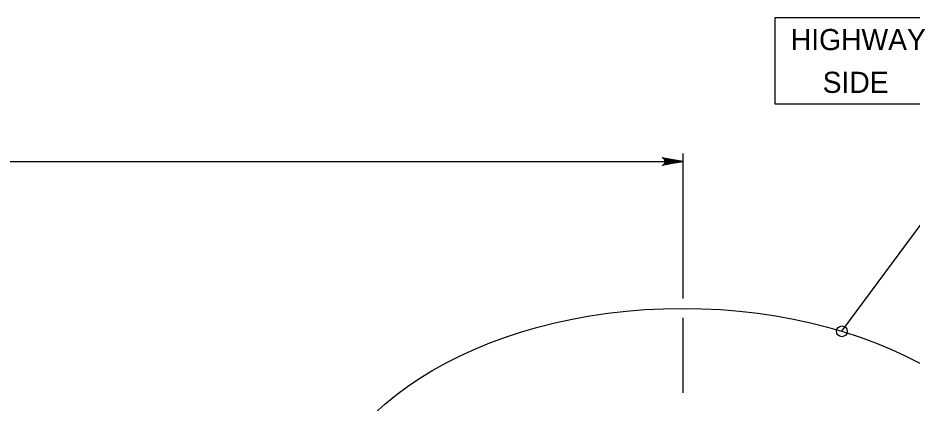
# Model space of a CAD drawing. Extents: x 636530 to 644067, y 294168 to 299122.
# Drawn here: x 640166.9 to 640293.8, y 294298.3 to 294353 of the extents above; entities that cross this region are included whole.
import ezdxf

# ---------------------------------------------------------------- set-up
doc = ezdxf.new("R2010")
doc.units = 0
doc.layers.add('1', color=7, linetype='Continuous')

msp = doc.modelspace()

# ---------------------------------------------------------------- linework, layer by layer
at = {"layer": '1'}
for p, q in [((640261.37, 294313.11), (640261.37, 294333.69)), ((639956.57, 294332.56), (640261.37, 294332.56)), ((640283.88, 294308.46), (640295.13, 294323.66)), ((640261.37, 294299.74), (640261.37, 294310.38))]:
    msp.add_line(p, q, dxfattribs=at)
msp.add_lwpolyline([(640274.36, 294340.77), (640298.74, 294340.77), (640298.74, 294352.96), (640274.36, 294352.96)], close=True, dxfattribs=at)
msp.add_lwpolyline([(640261.37, 294332.56), (640258.39, 294332), (640258.5, 294332.08), (640258.62, 294332.16), (640258.68, 294332.26), (640258.74, 294332.36), (640258.75, 294332.46), (640258.77, 294332.56), (640258.75, 294332.66), (640258.74, 294332.76), (640258.68, 294332.86), (640258.62, 294332.96), (640258.5, 294333.04), (640258.39, 294333.12), (640261.37, 294332.56), (640258.5, 294333.04), (640258.62, 294332.96), (640261.37, 294332.56), (640258.68, 294332.86), (640258.74, 294332.76), (640261.37, 294332.56), (640258.75, 294332.66), (640258.77, 294332.56), (640261.37, 294332.56), (640258.75, 294332.46), (640258.74, 294332.36), (640261.37, 294332.56), (640258.68, 294332.26), (640258.62, 294332.16), (640261.37, 294332.56), (640258.5, 294332.08)], dxfattribs=at)
msp.add_circle((640283.88, 294308.46), 0.764, dxfattribs=at)
msp.add_ellipse((640261.29, 294277.91), major_axis=(-52.79, 0), ratio=0.640369, dxfattribs=at)

# ---------------------------------------------------------------- texts
for s, p in [('HIGHWAY', (640276.63, 294348.38)), ('SIDE', (640281.15, 294342.31))]:
    msp.add_text(s, height=3, dxfattribs=at).set_placement(p)

doc.saveas('drawing.dxf')
